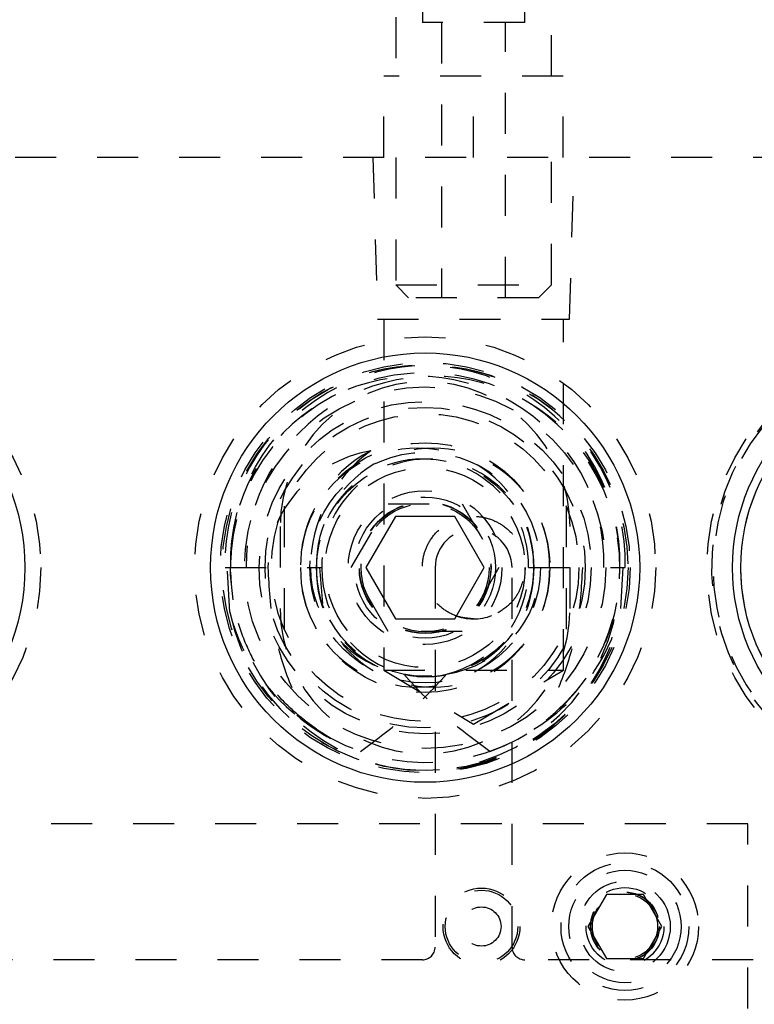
# Model space of a CAD drawing. Header units: inches. Extents: x 1880 to 2363, y -453 to -54.
# Tile 529 of 656: x 1904.19 to 1905.98, y -119.77 to -117.37. Entities that reach past the tile are written whole.
import ezdxf

# ---------------------------------------------------------------- set-up
doc = ezdxf.new("R2010")
doc.units = ezdxf.units.IN
doc.header["$LTSCALE"] = 0.5
doc.header["$MEASUREMENT"] = 0
doc.linetypes.add('HIDDEN', pattern=[0.225, 0.15, -0.075])
doc.layers.add('SID-M-H', color=4, linetype='HIDDEN')
doc.layers.add('SID-M-S', color=105, linetype='Continuous')

msp = doc.modelspace()

# ---------------------------------------------------------------- linework, layer by layer
at = {"layer": 'SID-M-H'}
for p, q in [((1905.48589, -117.51132), (1905.48589, -117.11382)), ((1905.17089, -117.28381), (1905.17089, -117.3797)), ((1905.42089, -117.3797), (1905.42089, -117.28381)), ((1905.10589, -117.36682), (1905.10589, -117.51132)), ((1905.42089, -117.3797), (1905.17089, -117.3797)), ((1905.21777, -117.3797), (1905.21777, -118.05132)), ((1905.37402, -118.05132), (1905.37402, -117.3797)), ((1905.07714, -117.70932), (1905.07714, -117.51132)), ((1905.51464, -117.51132), (1905.07714, -117.51132)), ((1905.29589, -117.70932), (1905.29589, -117.51132)), ((1905.51464, -117.70932), (1905.51464, -117.51132)), ((1909.67767, -117.70932), (1898.17767, -117.70932)), ((1905.05008, -117.70932), (1905.06189, -118.10382)), ((1905.10589, -117.70932), (1905.10589, -118.02007)), ((1905.48589, -118.02007), (1905.48589, -117.70932)), ((1905.5299, -118.10382), (1905.54171, -117.70932)), ((1905.10589, -118.02007), (1905.48589, -118.02007)), ((1905.10589, -118.02007), (1905.13714, -118.05132)), ((1905.45464, -118.05132), (1905.48589, -118.02007)), ((1905.45464, -118.05132), (1905.13714, -118.05132)), ((1905.06189, -118.10382), (1905.5299, -118.10382)), ((1905.07689, -118.10382), (1905.07689, -118.95932)), ((1905.51489, -118.95932), (1905.51489, -118.10382)), ((1904.83392, -118.55945), (1904.83392, -118.85919)), ((1904.99753, -118.70932), (1905.0876, -118.55332)), ((1905.0876, -118.55332), (1905.26773, -118.55332)), ((1905.26773, -118.55332), (1905.3578, -118.70932)), ((1905.52142, -118.55945), (1905.52142, -118.85919)), ((1904.82417, -118.60932), (1904.82417, -118.80932)), ((1905.53117, -118.80932), (1905.53117, -118.60932)), ((1904.68963, -118.70932), (1904.9257, -118.70932)), ((1904.70124, -118.81777), (1904.69506, -118.70932)), ((1904.70298, -118.72652), (1904.70267, -118.70932)), ((1904.92028, -118.70932), (1904.92751, -118.79676)), ((1905.0876, -118.86532), (1904.99753, -118.70932)), ((1905.20214, -118.70932), (1905.20214, -119.63432)), ((1905.3578, -118.70932), (1905.26773, -118.86532)), ((1905.38964, -119.63432), (1905.38964, -118.70932)), ((1905.42089, -118.70932), (1905.42079, -118.71443)), ((1905.42963, -118.70932), (1905.6657, -118.70932)), ((1905.66028, -118.70932), (1905.65409, -118.81777)), ((1904.70925, -118.78811), (1904.70298, -118.72652)), ((1905.26773, -118.86532), (1905.0876, -118.86532)), ((1905.07689, -118.95932), (1905.51489, -118.95932)), ((1905.07689, -118.95932), (1905.29589, -119.0909)), ((1905.29589, -119.0909), (1905.51489, -118.95932)), ((1904.91267, -119.10352), (1904.8826, -119.08155)), ((1905.96517, -119.33432), (1902.39017, -119.33432)), ((1905.96517, -122.58432), (1905.96517, -119.33432)), ((1905.62006, -119.50619), (1905.57496, -119.58432)), ((1905.71027, -119.50619), (1905.62006, -119.50619)), ((1905.75538, -119.58432), (1905.71027, -119.50619)), ((1905.57496, -119.58432), (1905.62006, -119.66244)), ((1905.71027, -119.66244), (1905.75538, -119.58432)), ((1905.17089, -119.66557), (1898.42767, -119.66557)), ((1907.77767, -119.66557), (1905.42089, -119.66557)), ((1905.62006, -119.66244), (1905.71027, -119.66244))]:
    msp.add_line(p, q, dxfattribs=at)
for centre, radius in [((1903.67767, -118.70932), 0.5625), ((1905.17767, -118.70932), 0.5625), ((1906.42767, -118.70932), 0.5625), ((1905.17767, -118.70932), 0.5), ((1905.17767, -118.70932), 0.495), ((1906.42767, -118.70932), 0.47999), ((1906.42767, -118.70932), 0.47999), ((1905.17767, -118.70932), 0.44063), ((1905.17767, -118.70932), 0.405), ((1905.17767, -118.70932), 0.39062), ((1905.17767, -118.70932), 0.375), ((1905.17767, -118.70932), 0.3045), ((1905.17767, -118.70932), 0.28125), ((1905.17767, -118.70932), 0.265), ((1905.17767, -118.70932), 0.24375), ((1905.17767, -118.70932), 0.1875), ((1905.17767, -118.70932), 0.172), ((1905.17767, -118.70932), 0.16072), ((1905.17767, -118.70932), 0.16045), ((1905.17767, -118.70932), 0.15993), ((1905.17767, -118.70932), 0.15625), ((1905.66517, -119.58432), 0.1795), ((1905.66517, -119.58432), 0.156), ((1905.66517, -119.58432), 0.137), ((1905.66517, -119.58432), 0.1105), ((1905.31517, -119.58432), 0.09375), ((1905.31517, -119.58432), 0.0885), ((1905.66517, -119.58432), 0.095), ((1905.66517, -119.58432), 0.08397), ((1905.66517, -119.58432), 0.0837), ((1905.66517, -119.58432), 0.08318), ((1905.66517, -119.58432), 0.0795), ((1905.31517, -119.58432), 0.04775)]:
    msp.add_circle(centre, radius, dxfattribs=at)
for centre, radius, start, end in [((1906.42767, -118.70932), 0.55118, 284.63354, 253.16502), ((1906.42767, -118.70932), 0.54724, 270, 254.58563), ((1905.17115, -118.69772), 0.48166, 358.62082, 181.37918), ((1905.18418, -118.69772), 0.48166, 358.62082, 181.37918), ((1905.17767, -118.70932), 0.475, 236.08967, 180), ((1905.15829, -118.69835), 0.45575, 358.62082, 181.37918), ((1905.19704, -118.69835), 0.45575, 358.62082, 181.37918), ((1905.17767, -118.60932), 0.3535, 0, 180), ((1905.15829, -118.70258), 0.28446, 358.6441, 181.3559), ((1905.19348, -118.70718), 0.31958, 117.65377, 180.38339), ((1905.19704, -118.70258), 0.28446, 358.6441, 181.3559), ((1905.17115, -118.703), 0.25856, 358.60069, 181.39931), ((1905.18418, -118.703), 0.25856, 358.60069, 181.39931), ((1905.29589, -118.70932), 0.09375, 0, 180), ((1905.17231, -118.72282), 0.48055, 191.39562, 1.61091), ((1905.15829, -118.71605), 0.28446, 178.6441, 1.3559), ((1905.19704, -118.71605), 0.28446, 178.6441, 1.3559), ((1905.1733, -118.71465), 0.26069, 178.82772, 282.52015), ((1905.1908, -118.71218), 0.26511, 179.38016, 255.74629), ((1905.18204, -118.71465), 0.26069, 257.47985, 1.17228), ((1905.16453, -118.71218), 0.26511, 284.25371, 0.61984), ((1905.18383, -118.71368), 0.46886, 288.87727, 0.53304), ((1905.17767, -118.80932), 0.3535, 180, 0), ((1905.18521, -118.72723), 0.47755, 206.39965, 349.07072), ((1905.29589, -118.70932), 0.125, 248.02277, 291.02712), ((1905.16177, -118.72793), 0.45225, 228.92707, 251.70514), ((1905.17089, -119.63432), 0.03125, 270, 0), ((1905.42089, -119.63432), 0.03125, 180, 270)]:
    msp.add_arc(centre, radius, start, end, dxfattribs=at)
for centre, major_axis, ratio, start_param, end_param in [((1905.10593, -118.70932), (-0.31206, 0), 0.9318009, 4.9084034, 6.2831853), ((1905.28318, -118.70932), (0.38537, 0), 0.9410518, 2.2365539, 3.1415927), ((1905.17024, -118.70932), (-0.27243, 0), 0.966834, 0, 1.4059114), ((1905.18509, -118.70932), (0.27243, 0), 0.966834, 4.8772739, 6.2831853), ((1905.17034, -118.70932), (-0.48233, 0), 0.966834, 0.2347238, 1.0072023), ((1905.18499, -118.70932), (0.48233, 0), 0.966834, 5.275983, 6.0484615)]:
    msp.add_ellipse(centre, major_axis=major_axis, ratio=ratio, start_param=start_param, end_param=end_param, dxfattribs=at)
for points, knots in [([(1905.29589, -118.83432), (1905.28298, -118.83314), (1905.25718, -118.83078), (1905.22234, -118.81266), (1905.19334, -118.78482), (1905.17506, -118.74898), (1905.16916, -118.70996), (1905.17419, -118.67421), (1905.18924, -118.6407), (1905.21507, -118.61092), (1905.252, -118.58951), (1905.29419, -118.58213), (1905.33348, -118.58813), (1905.36758, -118.60479), (1905.39663, -118.63061), (1905.40755, -118.65521), (1905.41305, -118.66757)], [0, 0, 0, 0, 0.069193, 0.1381918, 0.212215, 0.2941457, 0.3579401, 0.4218064, 0.4855329, 0.5594774, 0.6417061, 0.7181438, 0.7853734, 0.8519904, 0.9255926, 1, 1, 1, 1]), ([(1904.89067, -119.08781), (1904.87046, -119.0709), (1904.82945, -119.03657), (1904.77986, -118.97287), (1904.74087, -118.9014), (1904.70987, -118.81369), (1904.70531, -118.74769), (1904.70267, -118.70932)], [0, 0, 0, 0, 0.18252081, 0.37034789, 0.55217756, 0.73962361, 1, 1, 1, 1]), ([(1904.79387, -118.70932), (1904.79669, -118.75773), (1904.8019, -118.84723), (1904.83788, -118.97458), (1904.87295, -119.04981), (1904.89067, -119.08781)], [0, 0, 0, 0, 0.3683479, 0.680906, 1, 1, 1, 1]), ([(1905.56146, -118.70932), (1905.55864, -118.75773), (1905.55343, -118.84723), (1905.51746, -118.97458), (1905.48238, -119.04981), (1905.46466, -119.08781)], [0, 0, 0, 0, 0.3683479, 0.680906, 1, 1, 1, 1]), ([(1905.41593, -118.74332), (1905.41222, -118.75361), (1905.404, -118.77647), (1905.37865, -118.80584), (1905.3441, -118.8271), (1905.31387, -118.83395), (1905.29862, -118.83426), (1905.29589, -118.83432)], [0, 0, 0, 0, 0.201506, 0.4475802, 0.7237659, 0.9506015, 1, 1, 1, 1]), ([(1905.01981, -119.15732), (1905.05454, -119.13195), (1905.13079, -119.07627), (1905.1949, -119.0069), (1905.22981, -118.96914)], [0, 0, 0, 0, 0.4555585, 1, 1, 1, 1]), ([(1905.33552, -119.15732), (1905.30079, -119.13195), (1905.22455, -119.07627), (1905.16043, -119.0069), (1905.12552, -118.96914)], [0, 0, 0, 0, 0.4555585, 1, 1, 1, 1])]:
    msp.add_open_spline(points, degree=3, knots=knots, dxfattribs=at)
at = {"layer": 'SID-M-S'}
for p, q in [((1905.1055, -118.58432), (1905.03333, -118.70932)), ((1905.24983, -118.58432), (1905.1055, -118.58432)), ((1905.322, -118.70932), (1905.24983, -118.58432)), ((1905.03333, -118.70932), (1905.1055, -118.83432)), ((1905.24983, -118.83432), (1905.322, -118.70932)), ((1905.1055, -118.83432), (1905.24983, -118.83432))]:
    msp.add_line(p, q, dxfattribs=at)
for centre, radius in [((1903.67767, -118.70932), 0.52345), ((1905.17767, -118.70932), 0.52345), ((1906.42767, -118.70932), 0.5), ((1906.42767, -118.70932), 0.47999)]:
    msp.add_circle(centre, radius, dxfattribs=at)

doc.saveas('drawing.dxf')
